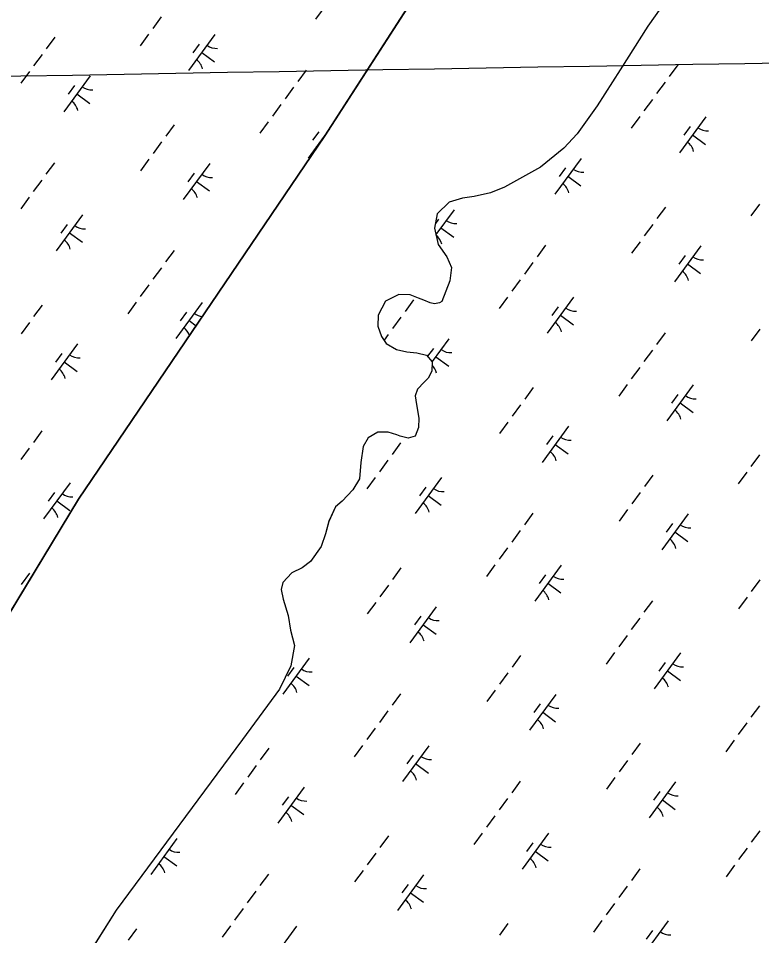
# Model space of a CAD drawing. Extents: x 3905714 to 3926767, y 183354 to 205755.
# Drawn here: x 3913848 to 3914682, y 192407 to 193436 of the extents above; entities that cross this region are included whole.
import ezdxf

# ---------------------------------------------------------------- set-up
doc = ezdxf.new("R2010")
doc.units = 0
for name, color, linetype in [('V-GRID-MAJR', 7, 'Continuous'), ('V-TOPO-SHOR', 7, 'Continuous'), ('V-WETL-SWMP', 7, 'Continuous')]:
    doc.layers.add(name, color=color, linetype=linetype)

msp = doc.modelspace()

# ---------------------------------------------------------------- linework, layer by layer
at = {"layer": 'V-GRID-MAJR'}
msp.add_spline([(3911066.2, 193323.4), (3914779.2, 193387.5), (3920106, 193480.1), (3922587.2, 193523.5)], degree=3, dxfattribs=at)
at = {"layer": 'V-TOPO-SHOR'}
for points in [[(3913714.7, 192564.2), (3913915.7, 192896.3), (3914192.3, 193304.2), (3914417.8, 193654.2)], [(3914586.2, 193472.6), (3914554.6, 193427.3), (3914523.5, 193378.4), (3914497.7, 193337.8), (3914475.1, 193306.6), (3914460.3, 193290.5), (3914434.1, 193269.2), (3914393.7, 193246.5), (3914378, 193240.3), (3914359.7, 193236.2), (3914346.7, 193234.2), (3914331.5, 193229.6), (3914318.3, 193216.6), (3914315.1, 193200.5), (3914319.2, 193182.2), (3914329, 193168.5), (3914334.2, 193156.5), (3914332.5, 193141.3), (3914323.5, 193118.4), (3914320.9, 193116.8), (3914315.1, 193115.8), (3914310.4, 193116.9), (3914303.1, 193119.6), (3914297.4, 193122.2), (3914288, 193125.9), (3914275, 193126), (3914260.3, 193118.8), (3914251.9, 193103.1), (3914251.8, 193090.6), (3914255.9, 193079.1), (3914261.1, 193071.2), (3914272.5, 193064.4), (3914284, 193061.7), (3914295.5, 193060.6), (3914306.4, 193057.9), (3914312.7, 193050.6), (3914312.1, 193040.1), (3914307.9, 193032.3), (3914303.7, 193027.6), (3914296.3, 193019.8), (3914293.6, 193012.5), (3914295.1, 193002.6), (3914297.7, 192987.4), (3914297.1, 192977), (3914293.4, 192967.1), (3914285.5, 192965.1), (3914276.7, 192967.2), (3914273, 192968.8), (3914263.1, 192971.5), (3914251.6, 192971.5), (3914240.6, 192965.3), (3914235.3, 192955.4), (3914232.6, 192937.7), (3914230.9, 192919.4), (3914223.6, 192906.9), (3914211.5, 192894.4), (3914204.1, 192887.7), (3914196.7, 192871.6), (3914193, 192857.5), (3914188.2, 192843.4), (3914176.1, 192826.7), (3914166.6, 192819.5), (3914155.1, 192813.8), (3914145.1, 192802.9), (3914143, 192795.1), (3914145.5, 192784.1), (3914151.2, 192765.8), (3914153.7, 192749.6), (3914158.3, 192732.3), (3914154, 192709.3), (3914141.3, 192683.3), (3914099.7, 192626.6), (3913958, 192435.2), (3913871.1, 192297.3)]]:
    msp.add_lwpolyline(points, dxfattribs=at)
at = {"layer": 'V-WETL-SWMP'}
for p, q in [((3914417.8, 193654.2), (3914192.3, 193304.2)), ((3914211.3, 193475.5), (3914181.7, 193435.2)), ((3914586.2, 193472.6), (3914554.6, 193427.3)), ((3914008.7, 193437.6), (3913999.3, 193424.7)), ((3914554.6, 193427.3), (3914523.5, 193378.4)), ((3913889.1, 193415), (3913879.7, 193402)), ((3913994.5, 193418.2), (3913985.1, 193405.3)), ((3914068.7, 193417.9), (3914039.2, 193377.6)), ((3914051.3, 193407.1), (3914044.2, 193397.5)), ((3913874.9, 193395.6), (3913865.5, 193382.7)), ((3914054, 193397.7), (3914068.5, 193387.1)), ((3914588, 193383.8), (3914578.5, 193370.9)), ((3913860.8, 193376.2), (3913851.3, 193363.3)), ((3913928.8, 193371.4), (3913899.2, 193331.1)), ((3914171.3, 193378), (3914161.8, 193365.1)), ((3914523.5, 193378.4), (3914497.7, 193337.8)), ((3913911.3, 193360.6), (3913904.2, 193351)), ((3914573.8, 193364.5), (3914564.3, 193351.6)), ((3913914, 193351.2), (3913928.5, 193340.6)), ((3914157.1, 193358.7), (3914147.6, 193345.8)), ((3914142.9, 193339.3), (3914133.5, 193326.4)), ((3914559.6, 193345.1), (3914550.1, 193332.2)), ((3914497.7, 193337.8), (3914475.1, 193306.6)), ((3914128.7, 193319.9), (3914119.3, 193307)), ((3914545.4, 193325.8), (3914535.9, 193312.9)), ((3914619.6, 193325.4), (3914590, 193285.1)), ((3914023.3, 193316.6), (3914013.9, 193303.7)), ((3914197.3, 193312), (3914173.4, 193279.3)), ((3914185.5, 193308.8), (3914178.4, 193299.2)), ((3914602.1, 193314.7), (3914595, 193305)), ((3914192.3, 193304.2), (3913915.7, 192896.3)), ((3914188.1, 193299.4), (3914188.8, 193299)), ((3914475.1, 193306.6), (3914460.3, 193290.5)), ((3914604.8, 193305.3), (3914619.3, 193294.6)), ((3914009.1, 193297.3), (3913999.7, 193284.4)), ((3914460.3, 193290.5), (3914434.1, 193269.2)), ((3913994.9, 193277.9), (3913985.5, 193265)), ((3914479.6, 193278.9), (3914450.1, 193238.6)), ((3913888.8, 193273.9), (3913879.3, 193261)), ((3914063, 193273.1), (3914033.4, 193232.8)), ((3914434.1, 193269.2), (3914393.7, 193246.5)), ((3914462.2, 193268.2), (3914455.1, 193258.5)), ((3914045.5, 193262.3), (3914038.4, 193252.6)), ((3914464.9, 193258.8), (3914479.4, 193248.1)), ((3913874.6, 193254.5), (3913865.1, 193241.6)), ((3914048.2, 193252.9), (3914062.7, 193242.3)), ((3914393.7, 193246.5), (3914378, 193240.3)), ((3914359.7, 193236.2), (3914346.7, 193234.2)), ((3914378, 193240.3), (3914359.7, 193236.2)), ((3913860.4, 193235.2), (3913851, 193222.3)), ((3914331.5, 193229.6), (3914318.3, 193216.6)), ((3914346.7, 193234.2), (3914331.5, 193229.6)), ((3914679.6, 193227.5), (3914670.1, 193214.6)), ((3913920.4, 193215.5), (3913890.9, 193175.1)), ((3914318.3, 193216.6), (3914315.1, 193200.5)), ((3914337.1, 193221.3), (3914316.7, 193193.4)), ((3914574.2, 193224.2), (3914564.7, 193211.3)), ((3914319.6, 193210.5), (3914316.2, 193205.8)), ((3914560, 193204.8), (3914550.5, 193191.9)), ((3913903, 193204.7), (3913895.9, 193195)), ((3913905.6, 193195.3), (3913920.2, 193184.7)), ((3914315.1, 193200.5), (3914319.2, 193182.2)), ((3914322.3, 193201.1), (3914336.8, 193190.5)), ((3914545.8, 193185.4), (3914536.3, 193172.5)), ((3914023, 193175.6), (3914013.5, 193162.7)), ((3914319.2, 193182.2), (3914329, 193168.5)), ((3914439.6, 193181.4), (3914430.2, 193168.5)), ((3914613.8, 193180.6), (3914584.3, 193140.3)), ((3914329, 193168.5), (3914334.2, 193156.5)), ((3914596.4, 193169.8), (3914589.3, 193160.2)), ((3914008.8, 193156.2), (3913999.3, 193143.3)), ((3914334.2, 193156.5), (3914332.5, 193141.3)), ((3914425.5, 193162), (3914416, 193149.1)), ((3914599, 193160.4), (3914613.6, 193149.8)), ((3913994.6, 193136.9), (3913985.1, 193124)), ((3914332.5, 193141.3), (3914323.5, 193118.4)), ((3914411.3, 193142.7), (3914401.8, 193129.8)), ((3914275, 193126), (3914260.3, 193118.8)), ((3914288, 193125.9), (3914275, 193126)), ((3914297.4, 193122.2), (3914288, 193125.9)), ((3914397.1, 193123.3), (3914387.6, 193110.4)), ((3914471.3, 193123), (3914441.7, 193082.7)), ((3913875, 193114.2), (3913865.5, 193101.3)), ((3913980.4, 193117.5), (3913971, 193104.6)), ((3914054.6, 193117.2), (3914025, 193076.8)), ((3914260.3, 193118.8), (3914251.9, 193103.1)), ((3914291.7, 193120), (3914282.2, 193107.1)), ((3914303.1, 193119.6), (3914297.4, 193122.2)), ((3914310.4, 193116.9), (3914303.1, 193119.6)), ((3914315.1, 193115.8), (3914310.4, 193116.9)), ((3914320.9, 193116.8), (3914315.1, 193115.8)), ((3914323.5, 193118.4), (3914320.9, 193116.8)), ((3914453.8, 193112.2), (3914446.7, 193102.6)), ((3914037.1, 193106.4), (3914030, 193096.7)), ((3914251.9, 193103.1), (3914251.8, 193090.6)), ((3914456.5, 193102.8), (3914471, 193092.2)), ((3913860.8, 193094.8), (3913851.4, 193081.9)), ((3914039.8, 193097), (3914047.8, 193091.1)), ((3914277.5, 193100.7), (3914268, 193087.8)), ((3914251.8, 193090.6), (3914255.9, 193079.1)), ((3914263.3, 193081.3), (3914258.6, 193074.9)), ((3914573.8, 193083.1), (3914564.4, 193070.2)), ((3914680, 193087.1), (3914670.5, 193074.2)), ((3914255.9, 193079.1), (3914261.1, 193071.2)), ((3914261.1, 193071.2), (3914272.5, 193064.4)), ((3914331.3, 193076.5), (3914312.5, 193050.8)), ((3913914.6, 193070.7), (3913885.1, 193030.3)), ((3914272.5, 193064.4), (3914284, 193061.7)), ((3914284, 193061.7), (3914295.5, 193060.6)), ((3914313.9, 193065.7), (3914307.4, 193056.8)), ((3914559.6, 193063.7), (3914550.2, 193050.8)), ((3913897.2, 193059.9), (3913890.1, 193050.2)), ((3913899.9, 193050.5), (3913914.4, 193039.9)), ((3914295.5, 193060.6), (3914306.4, 193057.9)), ((3914306.4, 193057.9), (3914312.7, 193050.6)), ((3914312.7, 193050.6), (3914312.1, 193040.1)), ((3914316.5, 193056.3), (3914331.1, 193045.7)), ((3914312.1, 193040.1), (3914307.9, 193032.3)), ((3914545.4, 193044.4), (3914536, 193031.5)), ((3914307.9, 193032.3), (3914303.7, 193027.6)), ((3914296.3, 193019.8), (3914293.6, 193012.5)), ((3914303.7, 193027.6), (3914296.3, 193019.8)), ((3914425.9, 193021.7), (3914416.4, 193008.8)), ((3914531.3, 193025), (3914521.8, 193012.1)), ((3914605.4, 193024.7), (3914575.9, 192984.4)), ((3914293.6, 193012.5), (3914295.1, 193002.6)), ((3914588, 193013.9), (3914580.9, 193004.2)), ((3914295.1, 193002.6), (3914297.7, 192987.4)), ((3914411.7, 193002.4), (3914402.2, 192989.5)), ((3914590.7, 193004.5), (3914605.2, 192993.9)), ((3914297.7, 192987.4), (3914297.1, 192977)), ((3914397.5, 192983), (3914388, 192970.1)), ((3913874.6, 192973.1), (3913865.2, 192960.2)), ((3914251.6, 192971.5), (3914240.6, 192965.3)), ((3914263.1, 192971.5), (3914251.6, 192971.5)), ((3914273, 192968.8), (3914263.1, 192971.5)), ((3914276.7, 192967.2), (3914273, 192968.8)), ((3914297.1, 192977), (3914293.4, 192967.1)), ((3914465.5, 192978.2), (3914435.9, 192937.8)), ((3914240.6, 192965.3), (3914235.3, 192955.4)), ((3914277.1, 192959.6), (3914267.7, 192946.7)), ((3914285.5, 192965.1), (3914276.7, 192967.2)), ((3914293.4, 192967.1), (3914285.5, 192965.1)), ((3914448, 192967.4), (3914440.9, 192957.7)), ((3914450.7, 192958), (3914465.2, 192947.4)), ((3913860.5, 192953.8), (3913851, 192940.9)), ((3914235.3, 192955.4), (3914232.6, 192937.7)), ((3914232.6, 192937.7), (3914230.9, 192919.4)), ((3914263, 192940.2), (3914253.5, 192927.3)), ((3914679.6, 192946.1), (3914670.2, 192933.2)), ((3914230.9, 192919.4), (3914223.6, 192906.9)), ((3914248.8, 192920.9), (3914239.3, 192908)), ((3914323, 192920.6), (3914293.4, 192880.2)), ((3914560, 192923.4), (3914550.6, 192910.5)), ((3914665.4, 192926.7), (3914656, 192913.8)), ((3913906.3, 192914.7), (3913876.7, 192874.4)), ((3914223.6, 192906.9), (3914211.5, 192894.4)), ((3914305.5, 192909.8), (3914298.4, 192900.1)), ((3913915.7, 192896.3), (3913714.7, 192564.2)), ((3913888.8, 192904), (3913881.7, 192894.3)), ((3914308.2, 192900.4), (3914322.7, 192889.8)), ((3914545.8, 192904.1), (3914536.4, 192891.2)), ((3913891.5, 192894.6), (3913906, 192883.9)), ((3914204.1, 192887.7), (3914196.7, 192871.5)), ((3914211.5, 192894.4), (3914204.1, 192887.7)), ((3914425.5, 192880.7), (3914416, 192867.8)), ((3914531.7, 192884.7), (3914522.2, 192871.8)), ((3914599.7, 192879.9), (3914570.1, 192839.5)), ((3914196.7, 192871.5), (3914193, 192857.5)), ((3914582.2, 192869.1), (3914575.1, 192859.4)), ((3914193, 192857.5), (3914188.2, 192843.4)), ((3914411.3, 192861.3), (3914401.9, 192848.4)), ((3914584.9, 192859.7), (3914599.4, 192849.1)), ((3914188.2, 192843.4), (3914176.1, 192826.7)), ((3914397.1, 192841.9), (3914387.7, 192829)), ((3914176.1, 192826.7), (3914166.6, 192819.5)), ((3914155.1, 192813.8), (3914145.1, 192802.9)), ((3914166.6, 192819.5), (3914155.1, 192813.8)), ((3914277.5, 192819.3), (3914268.1, 192806.4)), ((3914382.9, 192822.6), (3914373.5, 192809.7)), ((3914457.1, 192822.3), (3914427.6, 192781.9)), ((3913860.9, 192813.5), (3913851.4, 192800.6)), ((3914439.7, 192811.5), (3914432.6, 192801.8)), ((3914680, 192805.8), (3914670.6, 192792.9)), ((3914145.1, 192802.9), (3914143, 192795.1)), ((3914143, 192795.1), (3914145.5, 192784.1)), ((3914263.4, 192799.9), (3914253.9, 192787)), ((3914442.4, 192802.1), (3914456.9, 192791.5)), ((3914145.5, 192784.1), (3914151.2, 192765.8)), ((3914665.8, 192786.4), (3914656.4, 192773.5)), ((3914249.2, 192780.6), (3914239.7, 192767.7)), ((3914317.2, 192775.7), (3914287.6, 192735.4)), ((3914559.7, 192782.4), (3914550.2, 192769.5)), ((3914151.2, 192765.8), (3914153.7, 192749.6)), ((3914299.7, 192765), (3914292.6, 192755.3)), ((3914545.5, 192763), (3914536, 192750.1)), ((3914302.4, 192755.6), (3914316.9, 192744.9)), ((3914153.7, 192749.6), (3914158.3, 192732.3)), ((3914531.3, 192743.6), (3914521.9, 192730.7)), ((3914158.3, 192732.3), (3914154, 192709.3)), ((3914411.7, 192721), (3914402.3, 192708.1)), ((3914517.1, 192724.3), (3914507.7, 192711.4)), ((3914591.3, 192723.9), (3914561.8, 192683.6)), ((3914174.6, 192718.1), (3914145.1, 192677.8)), ((3914573.9, 192713.2), (3914566.8, 192703.5)), ((3914154, 192709.3), (3914141.3, 192683.3)), ((3914157.2, 192707.4), (3914150.1, 192697.7)), ((3914397.5, 192701.6), (3914388.1, 192688.7)), ((3914576.5, 192703.8), (3914591.1, 192693.1)), ((3914159.9, 192698), (3914174.4, 192687.3)), ((3914141.3, 192683.3), (3914099.7, 192626.6)), ((3914383.3, 192682.3), (3914373.9, 192669.4)), ((3914277.2, 192678.2), (3914267.7, 192665.3)), ((3914451.4, 192677.4), (3914421.8, 192637.1)), ((3914433.9, 192666.7), (3914426.8, 192657)), ((3914679.7, 192664.7), (3914670.2, 192651.8)), ((3914263, 192658.9), (3914253.5, 192646)), ((3914436.6, 192657.3), (3914451.1, 192646.6)), ((3914248.8, 192639.5), (3914239.4, 192626.6)), ((3914665.5, 192645.3), (3914656, 192632.4)), ((3914099.7, 192626.6), (3913958, 192435.2)), ((3914234.6, 192620.1), (3914225.2, 192607.2)), ((3914308.8, 192619.8), (3914279.3, 192579.5)), ((3914545.9, 192622.7), (3914536.4, 192609.8)), ((3914651.3, 192626), (3914641.9, 192613.1)), ((3914129.2, 192616.9), (3914119.8, 192603.9)), ((3914291.4, 192609.1), (3914284.3, 192599.4)), ((3914115, 192597.5), (3914105.6, 192584.6)), ((3914294, 192599.7), (3914308.6, 192589)), ((3914531.7, 192603.3), (3914522.3, 192590.4)), ((3914100.9, 192578.1), (3914091.4, 192565.2)), ((3914411.4, 192579.9), (3914401.9, 192567)), ((3914517.5, 192584), (3914508.1, 192571.1)), ((3914585.5, 192579.1), (3914556, 192538.8)), ((3914168.9, 192573.3), (3914139.3, 192533)), ((3914568.1, 192568.4), (3914561, 192558.7)), ((3914151.4, 192562.5), (3914144.3, 192552.9)), ((3914397.2, 192560.6), (3914387.7, 192547.7)), ((3914570.8, 192559), (3914585.3, 192548.3)), ((3914154.1, 192553.1), (3914168.6, 192542.5)), ((3914383, 192541.2), (3914373.5, 192528.3)), ((3914026.3, 192515.7), (3913996.8, 192475.4)), ((3914263.4, 192518.5), (3914253.9, 192505.6)), ((3914368.8, 192521.8), (3914359.4, 192508.9)), ((3914443, 192521.5), (3914413.4, 192481.2)), ((3914680.1, 192524.4), (3914670.6, 192511.5)), ((3914425.5, 192510.7), (3914418.5, 192501.1)), ((3914665.9, 192505), (3914656.4, 192492.1)), ((3914011.5, 192495.5), (3914026.1, 192484.9)), ((3914249.2, 192499.2), (3914239.8, 192486.3)), ((3914428.2, 192501.3), (3914442.7, 192490.7)), ((3914651.7, 192485.7), (3914642.3, 192472.7)), ((3914128.9, 192475.8), (3914119.4, 192462.9)), ((3914235, 192479.8), (3914225.6, 192466.9)), ((3914303, 192475), (3914273.5, 192434.7)), ((3914545.5, 192481.6), (3914536.1, 192468.7)), ((3914285.6, 192464.2), (3914278.5, 192454.6)), ((3914114.7, 192456.4), (3914105.2, 192443.5)), ((3914288.3, 192454.8), (3914302.8, 192444.2)), ((3914531.4, 192462.3), (3914521.9, 192449.3)), ((3913958, 192435.2), (3913871.1, 192297.3)), ((3914100.5, 192437.1), (3914091, 192424.2)), ((3914517.2, 192442.9), (3914507.7, 192430)), ((3914503, 192423.5), (3914493.5, 192410.6)), ((3914577.2, 192423.2), (3914547.6, 192382.9)), ((3913980.9, 192414.4), (3913971.5, 192401.5)), ((3914086.3, 192417.7), (3914076.9, 192404.8)), ((3914160.5, 192417.4), (3914131, 192377)), ((3914397.6, 192420.2), (3914388.1, 192407.3)), ((3914559.7, 192412.4), (3914552.6, 192402.8))]:
    msp.add_line(p, q, dxfattribs=at)
for centre, start, end in [((3914070.5, 193419.9), 233, 274.5436), ((3914037.8, 193375.3), 13, 54.5436), ((3913930.5, 193373.4), 233, 274.5436), ((3913897.9, 193328.8), 13, 54.5436), ((3914621.3, 193327.4), 233, 274.5436), ((3914204.6, 193321.6), 233, 234.0836), ((3914172, 193277), 50.7997, 54.5436), ((3914588.7, 193282.8), 13, 54.5436), ((3914481.4, 193280.9), 233, 274.5436), ((3914064.7, 193275.1), 233, 274.5436), ((3914448.7, 193236.3), 13, 54.5436), ((3914032, 193230.5), 13, 54.5436), ((3914338.8, 193223.3), 233, 274.5436), ((3913922.2, 193217.5), 233, 274.5436), ((3913889.5, 193172.9), 13, 54.5436), ((3914306.2, 193178.7), 13, 52.8351), ((3914615.5, 193182.6), 233, 274.5436), ((3914582.9, 193138), 13, 54.5436), ((3914056.3, 193119.1), 233, 265.3365), ((3914473, 193125), 233, 274.5436), ((3914440.4, 193080.4), 13, 54.5436), ((3914023.7, 193074.6), 18.5449, 54.5436), ((3914333.1, 193078.5), 233, 274.5436), ((3913916.4, 193072.6), 233, 274.5436), ((3913883.7, 193028.1), 13, 54.5436), ((3914300.4, 193033.9), 13, 46.8544), ((3914607.2, 193026.7), 233, 274.5436), ((3914574.5, 192982.1), 13, 54.5436), ((3914467.2, 192980.2), 233, 274.5436), ((3914434.6, 192935.6), 13, 54.5436), ((3914324.7, 192922.5), 233, 274.5436), ((3913908, 192916.7), 233, 274.5436), ((3913875.4, 192872.1), 13, 54.5436), ((3914292, 192878), 13, 54.5436), ((3914601.4, 192881.8), 233, 274.5436), ((3914568.8, 192837.3), 13, 54.5436), ((3914458.9, 192824.2), 233, 274.5436), ((3914426.2, 192779.7), 13, 54.5436), ((3914318.9, 192777.7), 233, 274.5436), ((3914286.3, 192733.2), 13, 54.5436), ((3914593.1, 192725.9), 233, 274.5436), ((3914176.4, 192720.1), 233, 274.5436), ((3914560.4, 192681.4), 13, 54.5436), ((3914143.7, 192675.5), 13, 54.5436), ((3914453.1, 192679.4), 233, 274.5436), ((3914420.4, 192634.8), 13, 54.5436), ((3914310.6, 192621.8), 233, 274.5436), ((3914277.9, 192577.2), 13, 54.5436), ((3914587.3, 192581.1), 233, 274.5436), ((3914170.6, 192575.3), 233, 274.5436), ((3914554.6, 192536.5), 13, 54.5436), ((3914138, 192530.7), 13, 54.5436), ((3914444.7, 192523.5), 233, 274.5436), ((3914028.1, 192517.7), 233, 274.5436), ((3913995.4, 192473.1), 13, 54.5436), ((3914412.1, 192478.9), 13, 54.5436), ((3914304.8, 192477), 233, 274.5436), ((3914272.1, 192432.4), 13, 54.5436), ((3914578.9, 192425.2), 233, 274.5436)]:
    msp.add_arc(centre, 17.6, start, end, dxfattribs=at)

doc.saveas('drawing.dxf')
